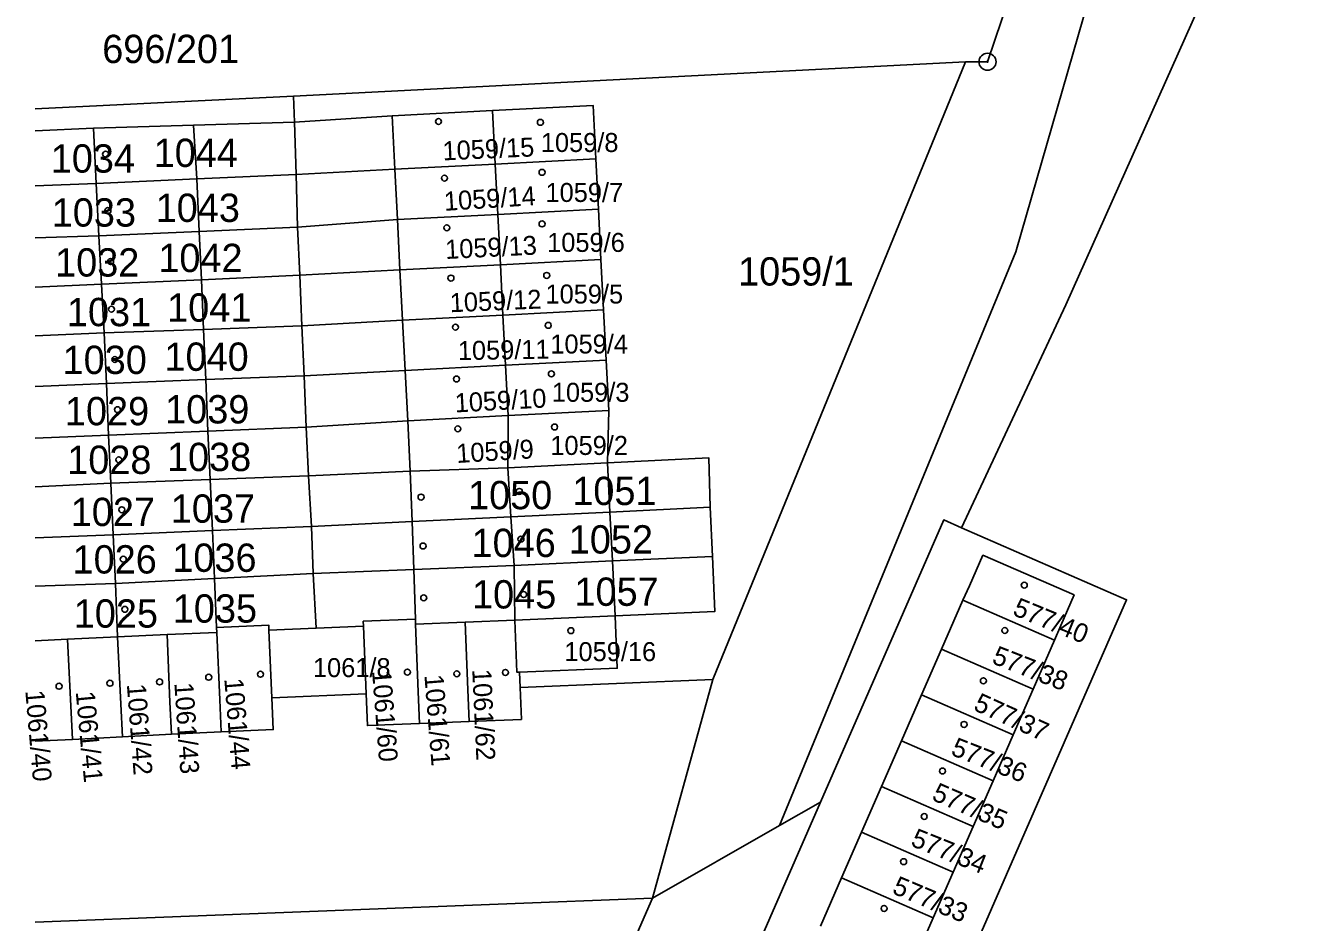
# Model space of a CAD drawing. Extents: x -737240 to -735272, y -1119606 to -1117878.
# Drawn here: x -737233.9 to -737157.5, y -1119268.5 to -1119214.7 of the extents above; entities that cross this region are included whole.
import ezdxf

# ---------------------------------------------------------------- set-up
doc = ezdxf.new("R2010")
doc.units = 0
for name, color, linetype in [('Level 1', 7, 'Continuous'), ('Level 18', 7, 'Continuous'), ('Level 19', 7, 'Continuous'), ('Level 25', 7, 'Continuous'), ('Level 4', 7, 'Continuous')]:
    doc.layers.add(name, color=color, linetype=linetype)

msp = doc.modelspace()

# ---------------------------------------------------------------- linework, layer by layer
at = {"layer": 'Level 1'}
for p, q in [((-737217.8, -1119218.91), (-737177.46, -1119216.84)), ((-737177.46, -1119216.84), (-737192.63, -1119253.94)), ((-737233.313, -1119219.669), (-737217.8, -1119218.91)), ((-737217.75, -1119220.46), (-737217.8, -1119218.91)), ((-737205.85, -1119219.77), (-737211.89, -1119220.08)), ((-737205.69, -1119222.99), (-737205.85, -1119219.77)), ((-737229.82, -1119220.83), (-737223.82, -1119220.64)), ((-737223.82, -1119220.64), (-737217.75, -1119220.46)), ((-737211.89, -1119220.08), (-737217.75, -1119220.46)), ((-737217.75, -1119220.46), (-737217.64, -1119223.61)), ((-737229.82, -1119220.83), (-737233.313, -1119220.992)), ((-737229.66, -1119224.15), (-737229.82, -1119220.83)), ((-737211.73, -1119223.3), (-737205.69, -1119222.99)), ((-737205.69, -1119222.99), (-737199.66, -1119222.68)), ((-737205.54, -1119226.01), (-737205.69, -1119222.99)), ((-737199.5, -1119225.7), (-737199.66, -1119222.68)), ((-737223.61, -1119223.88), (-737217.64, -1119223.61)), ((-737217.64, -1119223.61), (-737211.73, -1119223.3)), ((-737217.64, -1119223.61), (-737217.56, -1119226.77)), ((-737233.313, -1119224.283), (-737229.66, -1119224.15)), ((-737229.66, -1119224.15), (-737223.61, -1119223.88)), ((-737229.5, -1119227.29), (-737229.66, -1119224.15)), ((-737211.57, -1119226.32), (-737205.54, -1119226.01)), ((-737205.54, -1119226.01), (-737199.5, -1119225.7)), ((-737205.38, -1119229.03), (-737205.54, -1119226.01)), ((-737199.35, -1119228.72), (-737199.5, -1119225.7)), ((-737223.47, -1119227.03), (-737217.56, -1119226.77)), ((-737217.56, -1119226.77), (-737211.57, -1119226.32)), ((-737217.56, -1119226.77), (-737217.42, -1119229.66)), ((-737233.313, -1119227.423), (-737229.5, -1119227.29)), ((-737229.5, -1119227.29), (-737223.47, -1119227.03)), ((-737229.33, -1119230.2), (-737229.5, -1119227.29)), ((-737211.42, -1119229.34), (-737205.38, -1119229.03)), ((-737205.38, -1119229.03), (-737199.35, -1119228.72)), ((-737205.23, -1119232.05), (-737205.38, -1119229.03)), ((-737199.19, -1119231.74), (-737199.35, -1119228.72)), ((-737229.33, -1119230.2), (-737223.34, -1119229.93)), ((-737223.34, -1119229.93), (-737217.42, -1119229.66)), ((-737217.42, -1119229.66), (-737211.42, -1119229.34)), ((-737217.42, -1119229.66), (-737217.31, -1119232.7)), ((-737233.313, -1119230.377), (-737229.33, -1119230.2)), ((-737229.18, -1119233.12), (-737229.33, -1119230.2)), ((-737211.26, -1119232.36), (-737205.23, -1119232.05)), ((-737205.23, -1119232.05), (-737199.19, -1119231.74)), ((-737205.07, -1119235.07), (-737205.23, -1119232.05)), ((-737199.03, -1119234.76), (-737199.19, -1119231.74)), ((-737229.18, -1119233.12), (-737223.21, -1119232.91)), ((-737223.21, -1119232.91), (-737217.31, -1119232.7)), ((-737217.31, -1119232.7), (-737211.26, -1119232.36)), ((-737217.31, -1119232.7), (-737217.17, -1119235.71)), ((-737233.313, -1119233.29), (-737229.18, -1119233.12)), ((-737229.03, -1119236.16), (-737229.18, -1119233.12)), ((-737211.11, -1119235.38), (-737205.07, -1119235.07)), ((-737205.07, -1119235.07), (-737199.03, -1119234.76)), ((-737204.92, -1119238.09), (-737205.07, -1119235.07)), ((-737198.88, -1119237.78), (-737199.03, -1119234.76)), ((-737229.03, -1119236.16), (-737223.08, -1119235.93)), ((-737223.08, -1119235.93), (-737217.17, -1119235.71)), ((-737217.17, -1119235.71), (-737211.11, -1119235.38)), ((-737217.17, -1119235.71), (-737217.05, -1119238.79)), ((-737233.313, -1119236.343), (-737229.03, -1119236.16)), ((-737228.91, -1119239.27), (-737229.03, -1119236.16)), ((-737210.95, -1119238.4), (-737204.92, -1119238.09)), ((-737204.94, -1119241.22), (-737204.92, -1119238.09)), ((-737204.92, -1119238.09), (-737198.88, -1119237.78)), ((-737198.95, -1119240.92), (-737198.88, -1119237.78)), ((-737228.91, -1119239.27), (-737222.95, -1119239.03)), ((-737222.95, -1119239.03), (-737217.05, -1119238.79)), ((-737217.05, -1119238.79), (-737210.95, -1119238.4)), ((-737217.05, -1119238.79), (-737216.9, -1119241.7)), ((-737233.313, -1119239.452), (-737228.91, -1119239.27)), ((-737228.77, -1119242.14), (-737228.91, -1119239.27)), ((-737210.8, -1119241.42), (-737204.94, -1119241.22)), ((-737204.94, -1119241.22), (-737198.95, -1119240.92)), ((-737204.94, -1119241.22), (-737204.75, -1119244.17)), ((-737233.313, -1119242.357), (-737228.77, -1119242.14)), ((-737228.77, -1119242.14), (-737222.82, -1119241.92)), ((-737228.63, -1119245.24), (-737228.77, -1119242.14)), ((-737222.82, -1119241.92), (-737216.9, -1119241.7)), ((-737216.9, -1119241.7), (-737210.8, -1119241.42)), ((-737216.9, -1119241.7), (-737216.72, -1119244.74)), ((-737192.78, -1119243.58), (-737198.81, -1119243.88)), ((-737192.78, -1119243.58), (-737192.64, -1119246.54)), ((-737216.72, -1119244.74), (-737210.69, -1119244.45)), ((-737210.69, -1119244.45), (-737204.75, -1119244.17)), ((-737198.81, -1119243.88), (-737204.75, -1119244.17)), ((-737204.75, -1119244.17), (-737204.56, -1119247.08)), ((-737228.63, -1119245.24), (-737222.68, -1119244.99)), ((-737222.68, -1119244.99), (-737216.72, -1119244.74)), ((-737216.72, -1119244.74), (-737216.62, -1119247.57)), ((-737233.313, -1119245.433), (-737228.63, -1119245.24)), ((-737228.49, -1119248.16), (-737228.63, -1119245.24)), ((-737192.64, -1119246.54), (-737198.66, -1119246.81)), ((-737216.62, -1119247.57), (-737210.59, -1119247.33)), ((-737210.59, -1119247.33), (-737204.56, -1119247.08)), ((-737198.66, -1119246.81), (-737204.56, -1119247.08)), ((-737204.56, -1119247.08), (-737204.51, -1119250.37)), ((-737233.313, -1119248.335), (-737228.49, -1119248.16)), ((-737228.49, -1119248.16), (-737222.56, -1119247.87)), ((-737228.38, -1119251.37), (-737228.49, -1119248.16)), ((-737222.56, -1119247.87), (-737216.62, -1119247.57)), ((-737216.62, -1119247.57), (-737216.45, -1119250.85)), ((-737178.89, -1119252.11), (-737177.61, -1119249.18)), ((-737177.61, -1119249.18), (-737172.11, -1119251.58)), ((-737210.48, -1119250.61), (-737210.49, -1119250.31)), ((-737207.5, -1119250.49), (-737210.48, -1119250.61)), ((-737204.51, -1119250.37), (-737207.5, -1119250.49)), ((-737198.5, -1119250.11), (-737204.51, -1119250.37)), ((-737225.4, -1119251.24), (-737228.38, -1119251.37)), ((-737222.41, -1119251.11), (-737225.4, -1119251.24)), ((-737222.43, -1119250.81), (-737222.41, -1119251.11)), ((-737216.45, -1119250.85), (-737219.28, -1119250.97)), ((-737219.11, -1119255.03), (-737219.28, -1119250.97)), ((-737213.61, -1119250.74), (-737216.45, -1119250.85)), ((-737213.61, -1119250.74), (-737213.45, -1119254.8)), ((-737233.313, -1119251.61), (-737231.39, -1119251.52)), ((-737231.39, -1119251.52), (-737228.38, -1119251.37)), ((-737231.39, -1119251.52), (-737231.09, -1119257.53)), ((-737172.11, -1119251.58), (-737173.39, -1119254.51)), ((-737180.09, -1119254.86), (-737178.89, -1119252.11)), ((-737178.89, -1119252.11), (-737173.39, -1119254.51)), ((-737204.2, -1119254.42), (-737204.24, -1119253.5)), ((-737192.63, -1119253.94), (-737204.2, -1119254.42)), ((-737192.63, -1119253.94), (-737196.25, -1119267.07)), ((-737219.11, -1119255.03), (-737213.45, -1119254.8)), ((-737181.29, -1119257.61), (-737180.09, -1119254.86)), ((-737180.09, -1119254.86), (-737174.59, -1119257.26)), ((-737173.39, -1119254.51), (-737174.59, -1119257.26)), ((-737210.24, -1119256.58), (-737207.26, -1119256.46)), ((-737231.09, -1119257.53), (-737228.08, -1119257.38)), ((-737228.08, -1119257.38), (-737225.14, -1119257.21)), ((-737225.14, -1119257.21), (-737222.16, -1119257.07)), ((-737174.59, -1119257.26), (-737175.8, -1119260.01)), ((-737233.313, -1119257.641), (-737231.09, -1119257.53)), ((-737182.49, -1119260.35), (-737181.29, -1119257.61)), ((-737181.29, -1119257.61), (-737175.8, -1119260.01)), ((-737183.7, -1119263.1), (-737182.49, -1119260.35)), ((-737182.49, -1119260.35), (-737177, -1119262.76)), ((-737175.8, -1119260.01), (-737177, -1119262.76)), ((-737188.62, -1119262.7), (-737186.16, -1119261.29)), ((-737188.62, -1119262.7), (-737196.25, -1119267.07)), ((-737177, -1119262.76), (-737178.2, -1119265.51)), ((-737184.9, -1119265.85), (-737183.7, -1119263.1)), ((-737183.7, -1119263.1), (-737178.2, -1119265.51)), ((-737186.16, -1119268.74), (-737184.9, -1119265.85)), ((-737184.9, -1119265.85), (-737179.4, -1119268.25)), ((-737178.2, -1119265.51), (-737179.4, -1119268.25)), ((-737196.25, -1119267.07), (-737233.313, -1119268.507)), ((-737179.4, -1119268.25), (-737180.66, -1119271.14))]:
    msp.add_line(p, q, dxfattribs=at)
for points in [[(-737158.47, -1119197.35), (-737168.19, -1119206.58), (-737174.42, -1119228.25), (-737188.62, -1119262.7)], [(-737177.7, -1119244.82), (-737171.42, -1119231.44), (-737157.51, -1119200.29)], [(-737177.46, -1119216.84), (-737176.13, -1119216.84), (-737173.99, -1119210.51)], [(-737199.66, -1119222.68), (-737199.82, -1119219.46), (-737205.85, -1119219.77)], [(-737198.95, -1119240.92), (-737192.86, -1119240.63), (-737192.78, -1119243.58)], [(-737186.16, -1119261.29), (-737178.76, -1119244.35), (-737177.7, -1119244.82)], [(-737218.06, -1119364.24), (-737168.96, -1119251.86), (-737167.78, -1119249.15), (-737177.7, -1119244.82)], [(-737192.64, -1119246.54), (-737192.5, -1119249.85), (-737198.5, -1119250.11)], [(-737172.11, -1119251.58), (-737171.73, -1119250.7), (-737170.93, -1119248.86), (-737176.41, -1119246.47), (-737177.21, -1119248.3), (-737177.61, -1119249.18)], [(-737210.49, -1119250.31), (-737213.62, -1119250.44), (-737213.61, -1119250.74)], [(-737207.5, -1119250.49), (-737207.33, -1119254.55), (-737207.26, -1119256.46)], [(-737204.24, -1119253.5), (-737204.39, -1119253.5), (-737204.51, -1119250.37)], [(-737204.24, -1119253.5), (-737198.37, -1119253.26), (-737198.5, -1119250.11)], [(-737225.4, -1119251.24), (-737225.23, -1119255.29), (-737225.14, -1119257.21)], [(-737219.28, -1119250.97), (-737219.29, -1119250.67), (-737222.43, -1119250.81)], [(-737222.41, -1119251.11), (-737222.23, -1119255.16), (-737222.16, -1119257.07)], [(-737210.48, -1119250.61), (-737210.32, -1119254.67), (-737210.24, -1119256.58)], [(-737228.38, -1119251.37), (-737228.18, -1119255.41), (-737228.08, -1119257.38)], [(-737222.16, -1119257.07), (-737219.02, -1119256.94), (-737219.11, -1119255.03)], [(-737213.45, -1119254.8), (-737213.37, -1119256.7), (-737210.24, -1119256.58)], [(-737207.26, -1119256.46), (-737204.12, -1119256.33), (-737204.2, -1119254.42)], [(-737229.12, -1119360.89), (-737229.58, -1119360.69), (-737186.16, -1119261.29)], [(-737196.25, -1119267.07), (-737231.79, -1119348.27), (-737233.313, -1119350.929)]]:
    msp.add_lwpolyline(points, dxfattribs=at)
at = {"layer": 'Level 25'}
for centre, major_axis in [((-737176.13, -1119216.84), (0.516, 0)), ((-737176.13, -1119216.84), (0.0375, 0)), ((-737209.1, -1119220.43), (0.18, 0)), ((-737202.98, -1119220.48), (0.18, 0)), ((-737229.09, -1119222.39), (0.18, 0)), ((-737208.74, -1119223.83), (0.18, 0)), ((-737202.88, -1119223.48), (0.18, 0)), ((-737228.95, -1119225.78), (0.18, 0)), ((-737208.6, -1119226.81), (0.18, 0)), ((-737202.88, -1119226.58), (0.18, 0)), ((-737228.79, -1119228.84), (0.18, 0)), ((-737208.35, -1119229.83), (0.18, 0)), ((-737202.6, -1119229.67), (0.18, 0)), ((-737228.74, -1119231.7), (0.18, 0)), ((-737208.08, -1119232.78), (0.18, 0)), ((-737202.51, -1119232.67), (0.18, 0)), ((-737228.54, -1119234.72), (0.18, 0)), ((-737208.02, -1119235.89), (0.18, 0)), ((-737202.32, -1119235.58), (0.18, 0)), ((-737228.38, -1119237.73), (0.18, 0)), ((-737207.94, -1119238.88), (0.18, 0)), ((-737202.13, -1119238.77), (0.18, 0)), ((-737228.3, -1119240.74), (0.18, 0)), ((-737210.15, -1119242.98), (0.18, 0)), ((-737204.25, -1119242.64), (0.18, 0)), ((-737228.12, -1119243.74), (0.18, 0)), ((-737210.03, -1119245.92), (0.18, 0)), ((-737204.15, -1119245.51), (0.18, 0)), ((-737228.03, -1119246.71), (0.18, 0)), ((-737173.92, -1119248.27), (0.18, 0)), ((-737209.99, -1119249.03), (0.18, 0)), ((-737203.99, -1119248.83), (0.18, 0)), ((-737227.94, -1119249.72), (0.18, 0)), ((-737201.15, -1119251), (0.18, 0)), ((-737175.09, -1119250.99), (0.18, 0)), ((-737222.9, -1119253.8), (0.18, 0)), ((-737219.79, -1119253.62), (0.18, 0)), ((-737210.97, -1119253.49), (0.18, 0)), ((-737208, -1119253.59), (0.18, 0)), ((-737205.08, -1119253.51), (0.18, 0)), ((-737231.89, -1119254.34), (0.18, 0)), ((-737228.83, -1119254.16), (0.18, 0)), ((-737225.85, -1119254.08), (0.18, 0)), ((-737176.38, -1119254.01), (0.18, 0)), ((-737177.54, -1119256.63), (0.18, 0)), ((-737178.83, -1119259.43), (0.18, 0)), ((-737179.93, -1119262.16), (0.18, 0)), ((-737181.17, -1119264.87), (0.18, 0)), ((-737182.34, -1119267.68), (0.18, 0))]:
    msp.add_ellipse(centre, major_axis=major_axis, ratio=0.984808, dxfattribs=at)
at = {"layer": 'Level 4'}
for p, q in [((-737223.61, -1119223.88), (-737223.82, -1119220.64)), ((-737211.73, -1119223.3), (-737211.89, -1119220.08)), ((-737211.57, -1119226.32), (-737211.73, -1119223.3)), ((-737223.47, -1119227.03), (-737223.61, -1119223.88)), ((-737211.42, -1119229.34), (-737211.57, -1119226.32)), ((-737223.34, -1119229.93), (-737223.47, -1119227.03)), ((-737223.21, -1119232.91), (-737223.34, -1119229.93)), ((-737211.26, -1119232.36), (-737211.42, -1119229.34)), ((-737223.08, -1119235.93), (-737223.21, -1119232.91)), ((-737211.11, -1119235.38), (-737211.26, -1119232.36)), ((-737222.95, -1119239.03), (-737223.08, -1119235.93)), ((-737210.95, -1119238.4), (-737211.11, -1119235.38)), ((-737222.82, -1119241.92), (-737222.95, -1119239.03)), ((-737210.8, -1119241.42), (-737210.95, -1119238.4)), ((-737198.81, -1119243.88), (-737198.95, -1119240.92)), ((-737222.68, -1119244.99), (-737222.82, -1119241.92)), ((-737210.8, -1119241.42), (-737210.69, -1119244.45)), ((-737210.69, -1119244.45), (-737210.59, -1119247.33)), ((-737198.66, -1119246.81), (-737198.81, -1119243.88)), ((-737222.56, -1119247.87), (-737222.68, -1119244.99)), ((-737210.59, -1119247.33), (-737210.49, -1119250.31)), ((-737198.5, -1119250.11), (-737198.66, -1119246.81)), ((-737222.43, -1119250.81), (-737222.56, -1119247.87))]:
    msp.add_line(p, q, dxfattribs=at)

# ---------------------------------------------------------------- texts
at = {"layer": 'Level 18'}
for s, height, p in [('696/201', 1.7, (-737229.295, -1119216.92)), ('1059/1', 1.7, (-737191.11, -1119230.28)), ('1061/8', 1.14, (-737216.64, -1119253.79))]:
    msp.add_text(s, height=height, dxfattribs=at).set_placement(p)
at = {"layer": 'Level 19'}
for s, height, p in [('1044', 1.7, (-737226.205, -1119223.16)), ('1059/8', 1.14, (-737202.955, -1119222.26)), ('1034', 1.7, (-737232.385, -1119223.5)), ('1059/7', 1.14, (-737202.675, -1119225.26)), ('1033', 1.7, (-737232.325, -1119226.74)), ('1043', 1.7, (-737226.085, -1119226.46)), ('1059/6', 1.14, (-737202.575, -1119228.26)), ('1032', 1.7, (-737232.125, -1119229.74)), ('1042', 1.7, (-737225.925, -1119229.47)), ('1059/5', 1.14, (-737202.675, -1119231.36)), ('1031', 1.7, (-737231.415, -1119232.72)), ('1041', 1.7, (-737225.395, -1119232.45)), ('1040', 1.7, (-737225.555, -1119235.4)), ('1059/4', 1.14, (-737202.385, -1119234.36)), ('1030', 1.7, (-737231.675, -1119235.59)), ('1059/3', 1.14, (-737202.295, -1119237.26)), ('1029', 1.7, (-737231.535, -1119238.67)), ('1039', 1.7, (-737225.515, -1119238.56)), ('1028', 1.7, (-737231.395, -1119241.59)), ('1038', 1.7, (-737225.405, -1119241.42)), ('1059/2', 1.14, (-737202.385, -1119240.45)), ('1050', 1.7, (-737207.325, -1119243.71)), ('1051', 1.7, (-737201.065, -1119243.46)), ('1037', 1.7, (-737225.175, -1119244.52)), ('1027', 1.7, (-737231.185, -1119244.72)), ('1046', 1.7, (-737207.115, -1119246.58)), ('1052', 1.7, (-737201.275, -1119246.37)), ('1026', 1.7, (-737231.075, -1119247.57)), ('1036', 1.7, (-737225.085, -1119247.47)), ('1045', 1.7, (-737207.085, -1119249.67)), ('1057', 1.7, (-737200.935, -1119249.51)), ('1035', 1.7, (-737225.055, -1119250.52)), ('1025', 1.7, (-737231.005, -1119250.82)), ('1059/16', 1.14, (-737201.54, -1119252.83))]:
    msp.add_text(s, height=height, dxfattribs=at).set_placement(p)
for s, rotation, p in [('1059/15', 2.55294, (-737208.832, -1119222.768)), ('1059/14', 3.61656, (-737208.735, -1119225.796)), ('1059/13', 2.8098, (-737208.673, -1119228.688)), ('1059/12', 2.3859, (-737208.402, -1119231.885)), ('1059/11', 0.97335, (-737207.93, -1119234.761)), ('1059/10', 3.18663, (-737208.094, -1119237.903)), ('1059/9', 3.54357, (-737207.999, -1119240.937)), ('577/40', 337.7115, (-737174.68, -1119250.04)), ('577/38', 338.66145, (-737175.93, -1119252.94)), ('1061/60', 274.46714, (-737213.092, -1119253.423)), ('1061/62', 272.64258, (-737207.075, -1119253.328)), ('1061/42', 274.33233, (-737227.818, -1119254.223)), ('1061/43', 273.8655, (-737224.966, -1119254.145)), ('1061/44', 274.60008, (-737221.967, -1119253.893)), ('1061/61', 274.54806, (-737209.949, -1119253.673)), ('1061/40', 274.87926, (-737233.916, -1119254.612)), ('1061/41', 275.30091, (-737230.889, -1119254.68)), ('577/37', 335.64177, (-737177.04, -1119255.74)), ('577/36', 338.51637, (-737178.39, -1119258.44)), ('577/35', 336.67812, (-737179.54, -1119261.14)), ('577/34', 338.23575, (-737180.8, -1119263.9)), ('577/33', 337.19823, (-737181.92, -1119266.75))]:
    msp.add_text(s, height=1.14, rotation=rotation, dxfattribs=at).set_placement(p)

doc.saveas('drawing.dxf')
